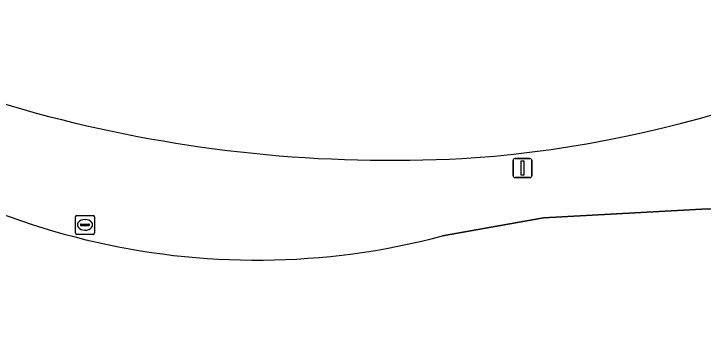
# Model space of a CAD drawing. Extents: x 156412 to 157779, y 382335 to 383768.
# Drawn here: x 157204.43 to 157240.78, y 382757.03 to 382774.61 of the extents above; entities that cross this region are included whole.
import ezdxf

# ---------------------------------------------------------------- set-up
doc = ezdxf.new("R2010")
doc.units = 0
for name, color, linetype in [('IMGEO_Berm_groen', 7, 'Continuous'), ('IMGEO_Groenvoorziening', 7, 'Continuous'), ('IMGEO_Lichtmast', 7, 'Continuous'), ('IMGEO_OVBaan_gesloten', 7, 'Continuous'), ('IMGEO_Rioolput', 7, 'Continuous')]:
    doc.layers.add(name, color=color, linetype=linetype)

msp = doc.modelspace()

# ---------------------------------------------------------------- linework, layer by layer
at = {"layer": 'IMGEO_Berm_groen'}
msp.add_lwpolyline([(157227.033, 382762.893), (157232.37, 382763.844), (157241.02, 382764.326), (157244.722, 382763.96)], dxfattribs=at)
for centre, radius, start, end in [((157224.315, 382838.228), 71.344, 238.24133, 273.57965), ((157223.973, 382829.229), 62.39, 274.40908, 303.83087), ((157217.246, 382799.899), 38.279, 227.9482, 284.8135), ((157215.834, 382782.377), 28.395, 238.0245, 272.7704)]:
    msp.add_arc(centre, radius, start, end, dxfattribs=at)
at = {"layer": 'IMGEO_Groenvoorziening'}
msp.add_lwpolyline([(157244.722, 382763.96), (157241.02, 382764.326), (157232.37, 382763.844), (157227.033, 382762.893)], dxfattribs=at)
for centre, radius, start, end in [((157217.246, 382799.899), 38.279, 227.9482, 284.8135), ((157215.834, 382782.377), 28.395, 238.0245, 272.7704)]:
    msp.add_arc(centre, radius, start, end, dxfattribs=at)
at = {"layer": 'IMGEO_Lichtmast'}
for p, q in [((157230.76, 382766.077), (157230.76, 382766.877)), ((157230.76, 382766.877), (157230.76, 382766.077)), ((157230.86, 382766.977), (157231.65, 382766.977)), ((157231.65, 382766.977), (157230.86, 382766.977)), ((157231.75, 382766.877), (157231.75, 382766.077)), ((157231.75, 382766.077), (157231.75, 382766.877)), ((157231.65, 382765.977), (157230.86, 382765.977)), ((157230.86, 382765.977), (157231.65, 382765.977))]:
    msp.add_line(p, q, dxfattribs=at)
msp.add_lwpolyline([(157231.18, 382766.852), (157231.33, 382766.852), (157231.33, 382766.102), (157231.18, 382766.102), (157231.18, 382766.852)], dxfattribs=at)
for centre, start, end in [((157230.86, 382766.877), 90, 180), ((157230.86, 382766.877), 90, 180), ((157231.65, 382766.877), 0, 90), ((157231.65, 382766.877), 360, 90), ((157230.86, 382766.077), 180, 270), ((157230.86, 382766.077), 180, 270), ((157231.65, 382766.077), 270, 0), ((157231.65, 382766.077), 270, 0)]:
    msp.add_arc(centre, 0.1, start, end, dxfattribs=at)
at = {"layer": 'IMGEO_OVBaan_gesloten'}
for centre, radius, start, end in [((157224.315, 382838.228), 71.344, 238.24133, 273.57965), ((157223.973, 382829.229), 62.39, 274.40908, 303.83087)]:
    msp.add_arc(centre, radius, start, end, dxfattribs=at)
at = {"layer": 'IMGEO_Rioolput'}
for p, q in [((157207.763, 382763.978), (157208.615, 382763.978)), ((157207.688, 382763.052), (157207.688, 382763.904)), ((157208.176, 382763.758), (157208.201, 382763.758)), ((157208.689, 382763.904), (157208.689, 382763.052)), ((157207.947, 382763.472), (157207.947, 382763.484)), ((157208.385, 382763.435), (157207.987, 382763.435)), ((157207.99, 382763.521), (157208.388, 382763.521)), ((157208.199, 382763.198), (157208.174, 382763.198)), ((157208.431, 382763.484), (157208.431, 382763.472)), ((157208.615, 382762.978), (157207.763, 382762.978))]:
    msp.add_line(p, q, dxfattribs=at)
for points in [[(157207.763, 382763.978), (157208.615, 382763.978)], [(157207.688, 382763.052), (157207.688, 382763.904)], [(157208.689, 382763.904), (157208.689, 382763.052)], [(157208.615, 382762.978), (157207.763, 382762.978)]]:
    msp.add_lwpolyline(points, dxfattribs=at)
for centre, radius, start, end in [((157207.765, 382763.902), 0.0765, 91.552, 178.448), ((157207.765, 382763.902), 0.0765, 91.552, 178.448), ((157208.613, 382763.902), 0.0765, 1.552, 88.448), ((157208.613, 382763.902), 0.0765, 1.552, 88.448), ((157207.987, 382763.481), 0.0403, 85.8775, 175.7526), ((157207.984, 382763.471), 0.0366, 178.938, 274.7102), ((157208.388, 382763.478), 0.043, 264.8664, 352.4533), ((157208.392, 382763.483), 0.0386, 1.7309, 96.639), ((157207.765, 382763.054), 0.0765, 181.552, 268.448), ((157207.765, 382763.054), 0.0765, 181.552, 268.448), ((157208.613, 382763.054), 0.0765, 271.552, 358.448), ((157208.613, 382763.054), 0.0765, 271.552, 358.448)]:
    msp.add_arc(centre, radius, start, end, dxfattribs=at)
for centre, major_axis, ratio, start_param, end_param in [((157208.175, 382763.478), (-0.387, 0.002), 0.722429, 4.712389, 7.853982), ((157208.2, 382763.478), (-0.39, 0.002), 0.717154, 1.570796, 4.712389)]:
    msp.add_ellipse(centre, major_axis=major_axis, ratio=ratio, start_param=start_param, end_param=end_param, dxfattribs=at)

doc.saveas('drawing.dxf')
